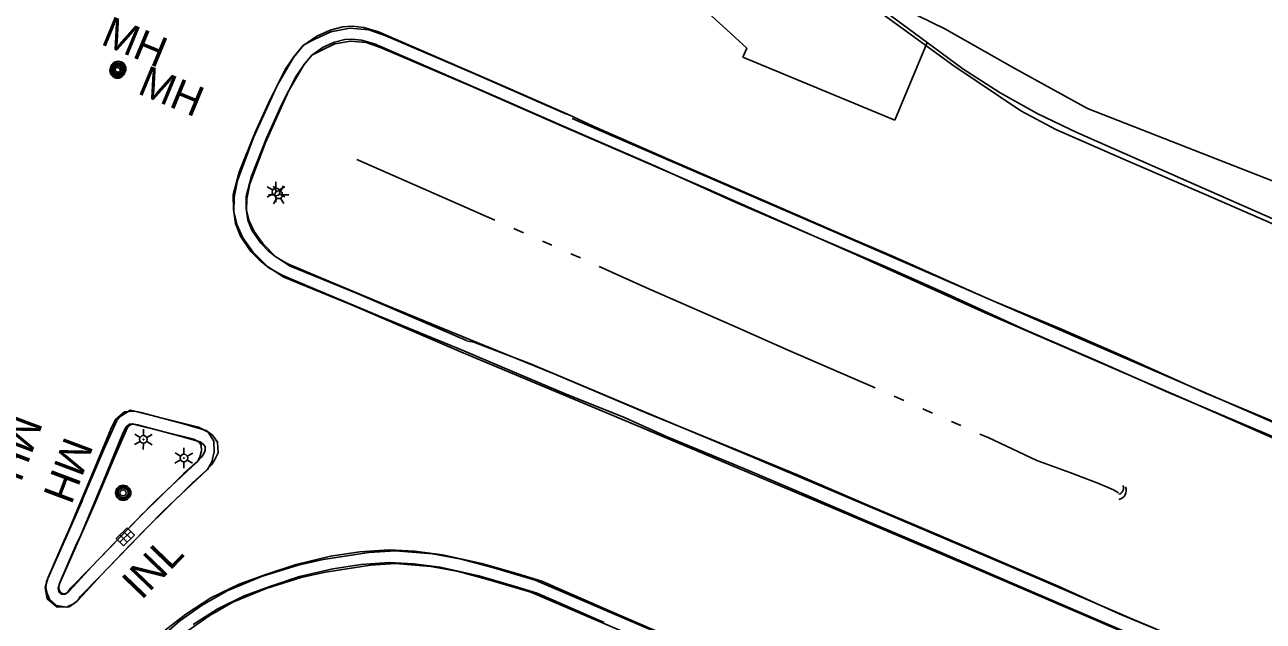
# Model space of a CAD drawing. Extents: x 588843 to 2552415, y 180129 to 269402.
# Drawn here: x 594189.5 to 594432.4, y 185313.2 to 185430.2 of the extents above; entities that cross this region are included whole.
import ezdxf

# ---------------------------------------------------------------- set-up
doc = ezdxf.new("R2010")
doc.units = 0
for name, color, linetype in [('Default', 7, 'Continuous'), ('E_DRN', 7, 'Continuous'), ('E_DRN_Text', 7, 'Continuous'), ('E_LTG', 7, 'Continuous'), ('E_RDWY', 7, 'Continuous'), ('E_RDWY_AsphConc', 7, 'Continuous'), ('E_RDWY_C_and_G', 7, 'Continuous'), ('E_RDWY_Gravel', 7, 'Continuous'), ('E_STRUCT_Joint', 7, 'Continuous'), ('E_UTL_MH', 7, 'Continuous'), ('E_UTL_MH_Text', 7, 'Continuous'), ('E_WTR_P', 7, 'Continuous')]:
    doc.layers.add(name, color=color, linetype=linetype)

# ---------------------------------------------------------------- blocks, each defined once
blk = doc.blocks.new('LPOL')
at = {"layer": 'Default'}
for p, q in [((-4, 0), (-1.5, 0)), ((-0.75, 1.3), (-2, 3.46)), ((0.75, 1.3), (2, 3.46)), ((1.5, 0), (4, 0)), ((-2, -3.46), (-0.75, -1.3)), ((2, -3.46), (0.75, -1.3))]:
    blk.add_line(p, q, dxfattribs=at)
for radius in [1.5, 1.5, 1.5, 0.125]:
    blk.add_circle((0, 0), radius, dxfattribs=at)
blk = doc.blocks.new('MHT')
at = {"layer": 'E_UTL_MH_Text'}
blk.add_text('MH', height=12, dxfattribs=at).set_placement((-9.81, -6))
blk = doc.blocks.new('INLO')
at = {"layer": 'E_DRN'}
for p, q in [((2, -4), (2, 0)), ((4, -4), (4, 0)), ((6, -2), (0, -2))]:
    blk.add_line(p, q, dxfattribs=at)
blk.add_lwpolyline([(0, -4), (6, -4), (6, 0), (0, 0), (0, -4)], close=True, dxfattribs=at)
blk = doc.blocks.new('CULV2')
at = {"layer": 'E_DRN'}
blk.add_arc((19.7, 14.8), 24.6, 216.8699, 323.1301, dxfattribs=at)
blk = doc.blocks.new('MHO')
at = {"layer": 'Default'}
for centre, radius in [((0.08, -0.12), 3), ((0.08, -0.12), 2.43), ((0.07, -0.15), 1.94), ((0.02, -0.16), 1.21)]:
    blk.add_circle(centre, radius, dxfattribs=at)
blk = doc.blocks.new('LPOL_4')
at = {"layer": 'E_LTG'}
for p, q in [((-13.1, 0), (-4.9, 0)), ((-2.5, 4.3), (-6.6, 11.4)), ((2.5, 4.3), (6.6, 11.4)), ((4.9, 0), (13.1, 0)), ((-6.6, -11.4), (-2.5, -4.3)), ((6.6, -11.4), (2.5, -4.3))]:
    blk.add_line(p, q, dxfattribs=at)
for radius in [4.92, 4.92, 4.92, 0.41]:
    blk.add_circle((0, 0), radius, dxfattribs=at)
blk = doc.blocks.new('CULV2_4')
at = {"layer": 'E_DRN'}
blk.add_arc((65, 48), 80.7, 216.8699, 323.1301, dxfattribs=at)
blk = doc.blocks.new('MHO_3')
at = {"layer": 'E_UTL_MH'}
for centre, radius in [((0.3, -0.4), 9.84), ((0.3, -0.4), 7.98), ((0.2, -0.5), 6.35), ((0.1, -0.5), 3.97)]:
    blk.add_circle(centre, radius, dxfattribs=at)
blk = doc.blocks.new('INLT_37_1')
at = {"layer": 'E_DRN_Text'}
blk.add_text('INL', height=39.37, dxfattribs=at).set_placement((-36.2, -19.7))
blk = doc.blocks.new('MHT_3')
at = {"layer": 'E_UTL_MH_Text'}
blk.add_text('MH', height=39.37, dxfattribs=at).set_placement((-32.2, -19.7))

msp = doc.modelspace()

# ---------------------------------------------------------------- linework, layer by layer
at = {"layer": 'E_RDWY'}
for points in [[(594384.9, 185413.36), (594371.77, 185422.17), (594351.44, 185437), (594329.34, 185453.15), (594324.09, 185457.72), (594322.86, 185458.79), (594319.65, 185461.8)], [(594420.98, 185358), (594405.14, 185365.11), (594392.38, 185370.72), (594378.96, 185376.24), (594359.57, 185384.92), (594350.1, 185388.96), (594333.07, 185396.36), (594315.56, 185403.93), (594300.99, 185410.31), (594295.97, 185412.67)], [(594296.88, 185411.87), (594325.62, 185399.4), (594349.95, 185388.9), (594374.77, 185378.12), (594397.2, 185368.32), (594422.63, 185357.35), (594444.66, 185347.72), (594469.29, 185337.04), (594493.12, 185326.74), (594515.85, 185316.9), (594539.82, 185306.36), (594564.27, 185295.73), (594590.16, 185284.43), (594616.48, 185273), (594638.84, 185263.28), (594667.59, 185250.7), (594695.94, 185238.13), (594716.7, 185228.91), (594730.42, 185222.27), (594740.31, 185216.94), (594750.4, 185211.08), (594752.94, 185209.36)], [(594384.9, 185413.36), (594391.73, 185409.66), (594405.93, 185403.45), (594421.24, 185396.86), (594441.64, 185388), (594473.72, 185373.96), (594499.14, 185363.15), (594519.99, 185354.07), (594541.44, 185344.6), (594561.26, 185335.85), (594580.09, 185327.6), (594600.85, 185318.74), (594621.43, 185309.42), (594642.83, 185300.12), (594664.5, 185290.7), (594686.69, 185280.92), (594710.89, 185270.31), (594732.2, 185260.72), (594752.9, 185251.83), (594767.48, 185245.51)], [(594275.19, 185366), (594307.23, 185352.56), (594347.18, 185335.8), (594377.84, 185322.73), (594414.5, 185307.01), (594452.18, 185290.9)], [(594307.24, 185353.09), (594295.4, 185357.91), (594283.04, 185363.11), (594275.63, 185366.23)], [(594436.63, 185351.46), (594420.98, 185358)], [(594432.33, 185299.59), (594414.88, 185307.06), (594397.67, 185314.47), (594383.63, 185320.44), (594368.93, 185326.78), (594354.56, 185332.89), (594342.82, 185337.93), (594330.54, 185343.14), (594315.54, 185349.36), (594307.24, 185353.09)]]:
    msp.add_lwpolyline(points, dxfattribs=at)
at = {"layer": 'E_RDWY_AsphConc'}
for points in [[(594366.49, 185426.77), (594348.92, 185439.79), (594341.71, 185444.75), (594329.72, 185453.84), (594322.75, 185462.35)], [(594360.2, 185411.55), (594366.49, 185426.77), (594373.5, 185421.59), (594380.82, 185416.88), (594380.82, 185416.88), (594388.23, 185412.75), (594395.88, 185409.09), (594395.88, 185409.09), (594443.66, 185388.01), (594493.88, 185365.82), (594538.94, 185345.93)]]:
    msp.add_lwpolyline(points, dxfattribs=at)
at = {"layer": 'E_RDWY_C_and_G'}
for points in [[(594266.84, 185488.52), (594272.51, 185482.26), (594283.99, 185470.57), (594295.62, 185459.03), (594295.62, 185459.03), (594313.21, 185442.15), (594331.12, 185425.62), (594331.12, 185425.62), (594330.36, 185423.88)], [(594275.63, 185366.23), (594259.53, 185372.85), (594245.35, 185378.81), (594239.97, 185381.08), (594237.37, 185382.55), (594235.48, 185384.1), (594233.84, 185385.77), (594231.79, 185388.77), (594230.8, 185391.23), (594230.43, 185393.98), (594230.4, 185396.85), (594231.57, 185401.31), (594234.63, 185408.95), (594237.63, 185415.6), (594240.6, 185421.43), (594242.29, 185423.96), (594244.07, 185426.11), (594246.79, 185428.03), (594249.4, 185429.17), (594251.88, 185429.85), (594253.76, 185429.95), (594256.02, 185429.69), (594258.91, 185428.85), (594283.16, 185418.33), (594295.97, 185412.67)], [(594295.78, 185412.67), (594278.04, 185420.51), (594260.34, 185428.05), (594256.99, 185429.24), (594253.24, 185429.57), (594249.56, 185428.88), (594246.51, 185427.46), (594244.21, 185426.28), (594242.18, 185423.82), (594239, 185418.35), (594234.39, 185408.09), (594231.25, 185399.7), (594230.54, 185396.4), (594230.47, 185393.46), (594231.17, 185390.92), (594232.29, 185388.4), (594234.24, 185385.71), (594237.1, 185382.81), (594240.28, 185380.72), (594253.59, 185375.25), (594275.19, 185366)], [(594276.58, 185368.54), (594260.49, 185375.15), (594246.32, 185381.12), (594241.07, 185383.33), (594238.79, 185384.62), (594237.17, 185385.94), (594235.78, 185387.36), (594234.01, 185389.96), (594233.24, 185391.88), (594232.93, 185394.16), (594232.9, 185396.55), (594233.95, 185400.53), (594236.93, 185407.97), (594239.88, 185414.52), (594242.76, 185420.17), (594244.3, 185422.47), (594245.78, 185424.26), (594248.02, 185425.84), (594250.24, 185426.8), (594252.28, 185427.37), (594253.68, 185427.44), (594255.52, 185427.23), (594258.07, 185426.49), (594282.16, 185416.04), (594294.96, 185410.38)], [(594294.77, 185410.38), (594277.04, 185418.22), (594259.43, 185425.72), (594256.46, 185426.78), (594253.36, 185427.05), (594250.33, 185426.48), (594247.61, 185425.21), (594245.81, 185424.29), (594244.24, 185422.39), (594241.23, 185417.21), (594236.71, 185407.14), (594233.66, 185399), (594233.04, 185396.11), (594232.98, 185393.77), (594233.53, 185391.76), (594234.47, 185389.65), (594236.16, 185387.33), (594238.7, 185384.76), (594241.45, 185382.94), (594254.55, 185377.56), (594276.17, 185368.3)], [(594200.78, 185336.94), (594204.91, 185346.74), (594207.52, 185352.58), (594208.33, 185353.46), (594210.19, 185354.6), (594212.23, 185354.12), (594220.62, 185351.93), (594225.07, 185350.65), (594226.3, 185349.73), (594227.3, 185348.32), (594227.43, 185346.21), (594226.72, 185344.78), (594226.14, 185343.86), (594225.09, 185342.75), (594222.39, 185340.36), (594217.01, 185335.05), (594213.76, 185331.87)], [(594203.08, 185335.97), (594207.21, 185345.74), (594209.64, 185351.19), (594209.93, 185351.51), (594210.62, 185351.93), (594211.62, 185351.7), (594219.96, 185349.51), (594223.93, 185348.38), (594224.48, 185347.96), (594224.85, 185347.45), (594224.89, 185346.72), (594224.54, 185346), (594224.16, 185345.4), (594223.35, 185344.55), (594220.68, 185342.19), (594215.26, 185336.83), (594212.01, 185333.66)], [(594213.86, 185331.97), (594204.02, 185321.77), (594200.38, 185318.05), (594200.11, 185317.61), (594199.31, 185316.74), (594197.67, 185315.96), (594195.74, 185316.31), (594194.32, 185317.52), (594193.86, 185318.61), (594193.65, 185319.74), (594193.75, 185320.99), (594200.79, 185336.97)], [(594212.06, 185333.7), (594202.23, 185323.51), (594198.39, 185319.59), (594198.1, 185319.11), (594197.8, 185318.79), (594197.33, 185318.57), (594196.84, 185318.65), (594196.39, 185319.04), (594196.27, 185319.33), (594196.17, 185319.87), (594196.21, 185320.37), (594203.08, 185335.97)], [(594205.39, 185298.7), (594207.73, 185301.54), (594211.63, 185305.72), (594215.21, 185309.17), (594219.93, 185313.26), (594224.29, 185316.34), (594229.19, 185319.15), (594235.96, 185321.98), (594243.1, 185324.2), (594248.05, 185325.28), (594257, 185326.7), (594262.21, 185327.03), (594269.45, 185326.4), (594275.12, 185325.37), (594281.22, 185323.74), (594289.63, 185321.22), (594314.89, 185310.42)], [(594217.04, 185311.42), (594221.07, 185314.57), (594226.01, 185317.76), (594231.58, 185320.45), (594236.96, 185322.45), (594242.7, 185324.35), (594249.47, 185325.93), (594255.22, 185326.79), (594260.97, 185327.19), (594265.96, 185326.92), (594271.43, 185326.24), (594279.18, 185324.55), (594286.24, 185322.5), (594290.89, 185321.04), (594304.17, 185315.22), (594318.14, 185309.23)], [(594207.32, 185297.11), (594209.61, 185299.89), (594213.41, 185303.97), (594216.9, 185307.33), (594221.47, 185311.29), (594225.64, 185314.23), (594230.3, 185316.91), (594236.82, 185319.63), (594243.74, 185321.78), (594248.51, 185322.82), (594257.28, 185324.21), (594262.19, 185324.53), (594269.12, 185323.92), (594274.57, 185322.93), (594280.54, 185321.34), (594288.78, 185318.87), (594313.91, 185308.12)], [(594222.52, 185312.53), (594227.24, 185315.58), (594232.56, 185318.15), (594237.79, 185320.09), (594243.38, 185321.94), (594249.94, 185323.47), (594255.5, 185324.3), (594260.99, 185324.69), (594265.74, 185324.43), (594271, 185323.77), (594278.57, 185322.13), (594285.52, 185320.1), (594290.01, 185318.7), (594303.18, 185312.92)]]:
    msp.add_lwpolyline(points, dxfattribs=at)
for points in [[(594198.16, 185331.06), (594202.6, 185341.73), (594206.39, 185350.88), (594207.3, 185352.8), (594209.04, 185354.3), (594211, 185354.41), (594223.57, 185351.25), (594225.45, 185350.27), (594226.58, 185348.55), (594226.65, 185346.41), (594226.18, 185344.44), (594225.33, 185342.98), (594216.84, 185334.96), (594210.29, 185328.34), (594204.38, 185322.17), (594200.87, 185318.28), (594199.75, 185317.13), (594198.23, 185316.04), (594195.84, 185315.98), (594193.91, 185317.58), (594193.48, 185319.83), (594194.06, 185321.76), (594197.22, 185329.04), (594198.16, 185331.06)], [(594200.47, 185330.1), (594204.91, 185340.77), (594208.68, 185349.87), (594209.33, 185351.25), (594210.02, 185351.85), (594210.76, 185351.89), (594222.68, 185348.89), (594223.72, 185348.35), (594224.11, 185347.77), (594224.14, 185346.66), (594223.83, 185345.38), (594223.35, 185344.55), (594215.09, 185336.75), (594208.5, 185330.08), (594202.55, 185323.87), (594199.05, 185319.99), (594198.11, 185319.03), (594197.4, 185318.52), (594196.71, 185318.5), (594196.2, 185318.93), (594196.05, 185319.69), (594196.41, 185320.9), (594199.51, 185328.04), (594200.47, 185330.1)]]:
    msp.add_lwpolyline(points, close=True, dxfattribs=at)
at = {"layer": 'E_RDWY_Gravel'}
for points in [[(594348.92, 185439.79), (594369.96, 185429.46), (594383.73, 185421.69), (594397.97, 185413.82), (594446.4, 185394.86), (594449.62, 185401.06), (594450.88, 185405.43), (594456.18, 185415.68), (594467.5, 185410.59), (594464.66, 185399.74), (594464.07, 185391.84), (594466.01, 185388.04), (594494.93, 185369.91), (594541.17, 185349.71)], [(594294.77, 185410.38), (594323, 185398.2), (594352.64, 185385.11), (594378.47, 185373.42), (594417.21, 185356.7), (594461.03, 185337.4), (594502.73, 185319.22), (594545.58, 185300.1), (594582.07, 185284.13), (594624.08, 185265.97), (594659.78, 185250.12), (594703.03, 185231.29), (594732.78, 185218.27), (594752.76, 185209.38), (594752.81, 185209.45)], [(594413.84, 185358.07), (594400, 185364.2), (594385.58, 185370.45), (594370.49, 185377.35), (594359.17, 185382.44), (594342.03, 185389.74), (594328.82, 185395.43), (594313.23, 185402.46), (594294.96, 185410.38)], [(594542.22, 185255.2), (594523.14, 185263.83), (594514.37, 185267.87), (594497.56, 185274.99), (594478.07, 185283.43), (594456.69, 185292.47), (594432.43, 185302.84), (594407.11, 185313.47), (594381.72, 185324.42), (594355.48, 185335.56), (594332.34, 185345.41), (594309.84, 185354.82), (594288.72, 185363.68), (594277.6, 185367.93), (594276.13, 185368.21)], [(594311.49, 185354.01), (594293.45, 185361.68), (594276.58, 185368.54)], [(594436.77, 185348.38), (594413.84, 185358.07)], [(594432.55, 185302.93), (594417.06, 185309.31), (594404.17, 185314.66), (594392.23, 185320.07), (594379.09, 185325.68), (594365.73, 185331.41), (594355.3, 185335.77), (594341.06, 185341.9), (594328.98, 185346.87), (594311.49, 185354.01)]]:
    msp.add_lwpolyline(points, dxfattribs=at)
at = {"layer": 'E_STRUCT_Joint'}
msp.add_lwpolyline([(594330.36, 185423.88), (594360.2, 185411.55)], dxfattribs=at)
at = {"layer": 'E_WTR_P'}
for points in [[(594254.63, 185403.81), (594274.55, 185395.04), (594281.7, 185391.89)], [(594285.43, 185390.25), (594287.3, 185389.43)], [(594291.03, 185387.79), (594292.9, 185386.97)], [(594296.63, 185385.32), (594298.49, 185384.48)], [(594302.2, 185382.81), (594311.43, 185378.64), (594329.23, 185370.82)], [(594329.23, 185370.82), (594338.8, 185366.61), (594356.33, 185358.97)], [(594360.06, 185357.34), (594361.93, 185356.52)], [(594365.66, 185354.88), (594367.53, 185354.05)], [(594371.26, 185352.41), (594373.12, 185351.58)], [(594376.85, 185349.93), (594378.47, 185349.22), (594388.04, 185344.74), (594394.53, 185342.37), (594399.98, 185340.3), (594403.09, 185339), (594404.05, 185338.42)]]:
    msp.add_lwpolyline(points, dxfattribs=at)

# ---------------------------------------------------------------- block references
at = {"layer": 'E_DRN'}
for name, p, xscale, yscale, rotation in [('CULV2_4', (594404.07, 185337.08), 0.021828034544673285, 0.021828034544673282, 61.935464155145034), ('CULV2', (594404.1, 185338.11), 0.04760984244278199, 0.047609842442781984, 64.20005845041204), ('INLO', (594210.99, 185330.1), 0.5, 0.5, -135.38814367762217)]:
    msp.add_blockref(name, p, dxfattribs=dict(at, xscale=xscale, yscale=yscale, rotation=rotation))
at = {"layer": 'E_DRN_Text', "xscale": 0.15240030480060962, "yscale": 0.15240030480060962, "rotation": 46.039446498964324}
msp.add_blockref('INLT_37_1', (594214.04, 185323.24), dxfattribs=at)
at = {"layer": 'E_LTG'}
for name, p, xscale, yscale, rotation in [('LPOL', (594238.76, 185397.45), 0.5000000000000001, 0.5, -89.67337617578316), ('LPOL_4', (594239.29, 185396.87), 0.15240030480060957, 0.15240030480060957, 0.8014450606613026), ('LPOL', (594212.77, 185348.86), 0.5000000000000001, 0.5, -90.72490345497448), ('LPOL', (594220.7, 185345.21), 0.5000000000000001, 0.5, -90.72490345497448)]:
    msp.add_blockref(name, p, dxfattribs=dict(at, xscale=xscale, yscale=yscale, rotation=rotation))
at = {"layer": 'E_UTL_MH'}
for name, p, xscale, yscale, rotation in [('MHO_3', (594207.66, 185421.33), 0.1524003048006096, 0.1524003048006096, -22.471395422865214), ('MHO', (594207.82, 185421.65), 0.4999999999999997, 0.4999999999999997, -22.447224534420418), ('MHO_3', (594208.78, 185338.46), 0.15240030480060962, 0.1524003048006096, -17.222711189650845)]:
    msp.add_blockref(name, p, dxfattribs=dict(at, xscale=xscale, yscale=yscale, rotation=rotation))
at = {"layer": 'E_UTL_MH_Text'}
for name, p, xscale, yscale, rotation in [('MHT', (594209.88, 185427.4), 0.4999999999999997, 0.4999999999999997, -22.447224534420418), ('MHT_3', (594217.07, 185417.73), 0.1524003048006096, 0.1524003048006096, -22.471395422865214), ('MHT', (594188.57, 185348.48), 0.49999999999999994, 0.49999999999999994, -110.51581262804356), ('MHT', (594198.49, 185344.04), 0.49999999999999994, 0.49999999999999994, -110.51581262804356)]:
    msp.add_blockref(name, p, dxfattribs=dict(at, xscale=xscale, yscale=yscale, rotation=rotation))

doc.saveas('drawing.dxf')
